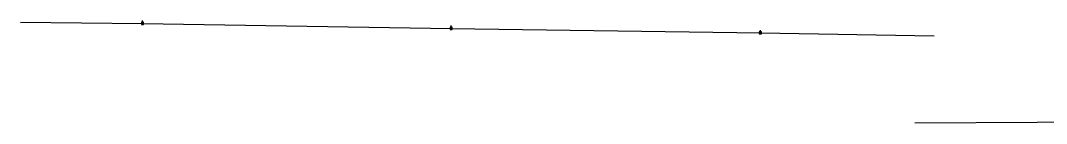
# Model space of a CAD drawing. Extents: x 600849 to 606371, y 330010 to 403088.
# Drawn here: x 602675 to 603521, y 339359 to 339444 of the extents above; entities that cross this region are included whole.
import ezdxf

# ---------------------------------------------------------------- set-up
doc = ezdxf.new("R2010")
doc.units = 0
for name, color, linetype in [('E_FTMS_Conduit', 7, 'Continuous'), ('E_UTL_EPowerPole', 7, 'Continuous'), ('E_UTL_Overhead', 7, 'Continuous')]:
    doc.layers.add(name, color=color, linetype=linetype)

# ---------------------------------------------------------------- blocks, each defined once
blk = doc.blocks.new('PPOL')
at = {"layer": 'E_UTL_EPowerPole'}
blk.add_line((0, 14), (0, 35), dxfattribs=at)
blk.add_lwpolyline([(-14, -14), (13, -14), (13, 14), (-14, 14)], close=True, dxfattribs=at)
blk.add_circle((0, 0), 1.77, dxfattribs=at)

msp = doc.modelspace()

# ---------------------------------------------------------------- linework, layer by layer
at = {"layer": 'E_FTMS_Conduit'}
msp.add_lwpolyline([(603412.2, 339359.79), (603613.68, 339360.8), (603953.03, 339359.31)], dxfattribs=at)
at = {"layer": 'E_UTL_Overhead'}
msp.add_lwpolyline([(602675.32, 339442.84), (602775.91, 339441.76), (603030.19, 339437.63), (603284.95, 339433.97), (603428.08, 339431.42)], dxfattribs=at)

# ---------------------------------------------------------------- block references
at = {"layer": 'E_UTL_EPowerPole', "xscale": 0.06561666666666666, "yscale": 0.06561666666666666}
for p in [(602775.91, 339441.76), (603030.19, 339437.63), (603284.95, 339433.97)]:
    msp.add_blockref('PPOL', p, dxfattribs=at)

doc.saveas('drawing.dxf')
